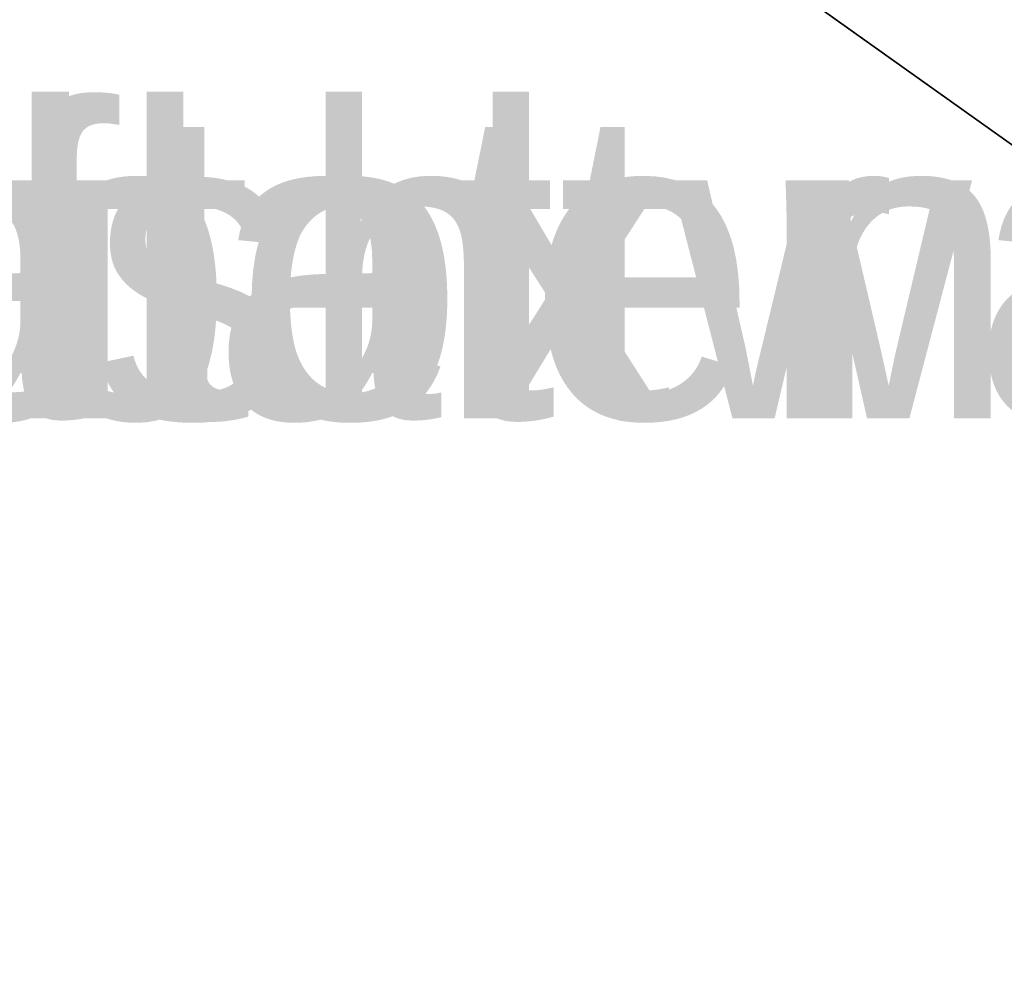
# Model space of a CAD drawing. Extents: x 219 to 498, y 110 to 382.
# Tile 407 of 656: x 232.95 to 238.32, y 236.93 to 242.18. Entities that reach past the tile are written whole.
import ezdxf

# ---------------------------------------------------------------- set-up
doc = ezdxf.new("R2010")
doc.units = 0
doc.header["$MEASUREMENT"] = 0
doc.layers.get('0').update_dxf_attribs({"color": 144, "linetype": 'CONTINUOUS'})
doc.layers.add('POTEAU', color=36, linetype='CONTINUOUS')
doc.layers.add('VOILE', color=134, linetype='CONTINUOUS')

# ---------------------------------------------------------------- blocks, each defined once
blk = doc.blocks.new('GROUP_30')
blk = doc.blocks.new('GROUP_29')
blk = doc.blocks.new('GROUP_31')
blk = doc.blocks.new('GROUP_37')
ref = blk.add_blockref('GROUP_30', (0, 0, 0.75))
ref.add_attrib('Skp_GroupInstanceName', '.500 flat washer (SAE)', (0, 0), dxfattribs={"height": 1})
ref = blk.add_blockref('GROUP_29', (0.1649, 0.1082, 0.0938))
ref.add_attrib('Skp_GroupInstanceName', '.500 bolt', (0, 0), dxfattribs={"height": 1})
ref = blk.add_blockref('GROUP_31', (0.1649, 0.1082, 0.3735))
ref.add_attrib('Skp_GroupInstanceName', '.500 hex nut', (0, 0), dxfattribs={"height": 1})
blk = doc.blocks.new('GROUPE_4')
at = {"color": 254, "xscale": 1.69, "yscale": 1.69, "zscale": 1.69}
for p in [(-0.1018, -0.1018, -0.1584), (5.9607, -0.1018, -0.1584)]:
    blk.add_blockref('GROUP_37', p, dxfattribs=at)
blk = doc.blocks.new('GROUP_1')
blk.add_blockref('GROUPE_4', (2.8078, 0.0952))
blk = doc.blocks.new('GROUPE_18')
for p, q in [((11.3754, 109.6478, 3.3323), (0, 117.5667, 0.1872)), ((0, 117.5558), (11.3754, 109.6369, 3.1451))]:
    blk.add_line(p, q)
at = {"color": 22}
mesh = blk.add_polyface(dxfattribs=at)
corners = [(28.5444, 109.6029, 7.6595), (18.9787, 117.8673, 5.3059), (0, 117.5667, 0.1872)]
mesh.append_faces([[corners[k] for k in face] for face in [(0, 1, 2)]], dxfattribs={"color": 22})
mesh = blk.add_polyface(dxfattribs=at)
corners = [(28.5444, 109.592, 7.4723), (0, 117.5558), (18.9787, 117.8564, 5.1187)]
mesh.append_faces([[corners[k] for k in face] for face in [(0, 1, 2)]], dxfattribs={"color": 22})
mesh = blk.add_polyface(dxfattribs=at)
corners = [(28.5444, 109.6029, 7.6595), (0, 117.5667, 0.1872), (11.3754, 109.6478, 3.3323)]
mesh.append_faces([[corners[k] for k in face] for face in [(0, 1, 2)]], dxfattribs={"color": 22})
mesh = blk.add_polyface(dxfattribs=at)
corners = [(11.3754, 109.6369, 3.1451), (0, 117.5667, 0.1872), (0, 117.5558), (11.3754, 109.6478, 3.3323)]
mesh.append_faces([[corners[k] for k in face] for face in [(0, 1, 2), (1, 0, 3)]], dxfattribs={"vtx0": -1, "color": 22})
mesh = blk.add_polyface(dxfattribs=at)
corners = [(28.5444, 109.592, 7.4723), (11.3754, 109.6369, 3.1451), (0, 117.5558)]
mesh.append_faces([[corners[k] for k in face] for face in [(0, 1, 2)]], dxfattribs={"color": 22})
blk = doc.blocks.new('GROUP_35')
at = {"layer": 'VOILE', "extrusion": (-2.60656e-05, -0.058031, 0.998315), "rotation": 0.03072820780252}
blk.add_blockref('GROUPE_18', (10.255, 13.2337, -6.0063), dxfattribs=at)

msp = doc.modelspace()

# ---------------------------------------------------------------- block references
msp.add_blockref('GROUP_35', (222.7551, 114.3953, 147.8786))
at = {"layer": 'POTEAU'}
msp.add_blockref('GROUP_1', (219.0677, 240.0173, 52.6124), dxfattribs=at)

doc.saveas('drawing.dxf')
